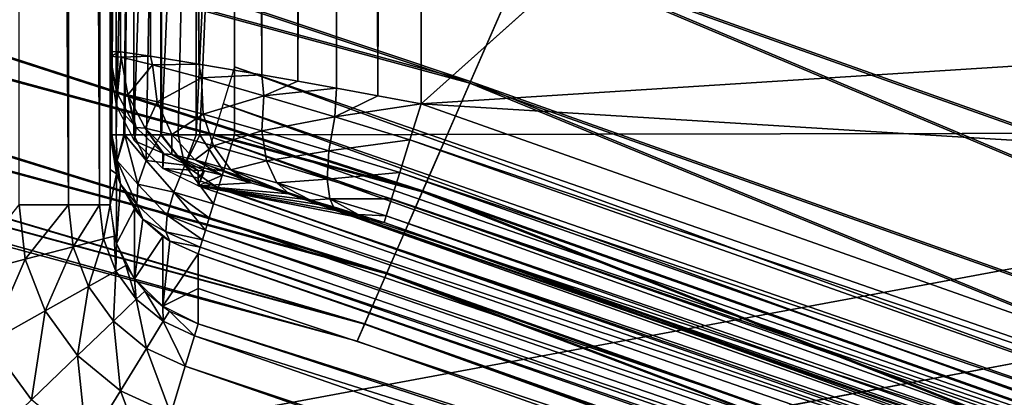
# Model space of a CAD drawing. Header units: millimetres. Extents: x -43.6 to 43.6, y -43.6 to 43.6.
# Tile 283 of 350: x 7.427 to 8.219, y 24.684 to 24.988. Entities that reach past the tile are written whole.
import ezdxf

# ---------------------------------------------------------------- set-up
doc = ezdxf.new("R2010")
doc.units = ezdxf.units.MM
doc.header["$LTSCALE"] = 65.185185
for name, color, linetype in [('102', 7, 'CONTINUOUS'), ('104', 7, 'CONTINUOUS'), ('201', 7, 'CONTINUOUS'), ('255', 7, 'CONTINUOUS'), ('256', 7, 'CONTINUOUS'), ('263', 7, 'CONTINUOUS'), ('264', 7, 'CONTINUOUS'), ('268', 7, 'CONTINUOUS'), ('269', 7, 'CONTINUOUS'), ('270', 7, 'CONTINUOUS'), ('273', 7, 'CONTINUOUS'), ('274', 7, 'CONTINUOUS'), ('275', 7, 'CONTINUOUS'), ('278', 7, 'CONTINUOUS'), ('280', 7, 'CONTINUOUS'), ('51', 7, 'CONTINUOUS'), ('53', 7, 'CONTINUOUS'), ('56', 7, 'CONTINUOUS'), ('75', 7, 'CONTINUOUS'), ('8', 7, 'CONTINUOUS'), ('9', 7, 'CONTINUOUS')]:
    doc.layers.add(name, color=color, linetype=linetype)

msp = doc.modelspace()

# ---------------------------------------------------------------- linework, layer by layer
at = {"layer": '102', "linetype": 'CONTINUOUS'}
for points in [[(7.6, 24.94986, -13.67853), (9.49969, 24.29011, -13.67853), (7.6, 25.54335, -13.67853), (7.6, 24.94986, -13.67853)], [(7.6, 25.54335, -13.67853), (9.49969, 24.29011, -13.67853), (9.50194, 24.8985, -13.67853), (7.6, 25.54335, -13.67853)]]:
    msp.add_3dface(points, dxfattribs=at)
at = {"layer": '104', "linetype": 'CONTINUOUS'}
for points in [[(7.6, 25.54335, -11.87853), (9.50194, 24.8985, -11.87853), (7.6, 24.8951, -11.87853), (7.6, 25.54335, -11.87853)], [(7.6, 24.8951, -11.87853), (9.50194, 24.8985, -11.87853), (9.49722, 24.23487, -11.87853), (7.6, 24.8951, -11.87853)]]:
    msp.add_3dface(points, dxfattribs=at)
at = {"layer": '201', "linetype": 'CONTINUOUS'}
for points in [[(7.5, 24.96217, -14.22853), (7.5, 34.25, -14.22853), (7.50852, 34.25, -14.29323), (7.5, 24.96217, -14.22853)], [(7.50829, 24.96171, -14.29239), (7.5, 24.96217, -14.22853), (7.50852, 34.25, -14.29323), (7.50829, 24.96171, -14.29239)], [(7.53249, 24.95825, -14.35177), (7.50829, 24.96171, -14.29239), (7.50852, 34.25, -14.29323), (7.53249, 24.95825, -14.35177)], [(7.53353, 34.25, -14.35358), (7.53249, 24.95825, -14.35177), (7.50852, 34.25, -14.29323), (7.53353, 34.25, -14.35358)], [(7.57119, 24.952, -14.40324), (7.53249, 24.95825, -14.35177), (7.53353, 34.25, -14.35358), (7.57119, 24.952, -14.40324)], [(7.57332, 34.25, -14.4054), (7.57119, 24.952, -14.40324), (7.53353, 34.25, -14.35358), (7.57332, 34.25, -14.4054)], [(7.62204, 24.94329, -14.4433), (7.57119, 24.952, -14.40324), (7.57332, 34.25, -14.4054), (7.62204, 24.94329, -14.4433)], [(7.62517, 34.25, -14.44513), (7.62204, 24.94329, -14.4433), (7.57332, 34.25, -14.4054), (7.62517, 34.25, -14.44513)], [(7.65097, 24.93819, -14.45807), (7.62204, 24.94329, -14.4433), (7.62517, 34.25, -14.44513), (7.65097, 24.93819, -14.45807)], [(7.68555, 34.25, -14.47008), (7.65097, 24.93819, -14.45807), (7.62517, 34.25, -14.44513), (7.68555, 34.25, -14.47008)], [(7.68187, 24.93264, -14.46906), (7.65097, 24.93819, -14.45807), (7.68555, 34.25, -14.47008), (7.68187, 24.93264, -14.46906)], [(7.71514, 24.92658, -14.47608), (7.68187, 24.93264, -14.46906), (7.68555, 34.25, -14.47008), (7.71514, 24.92658, -14.47608)], [(7.75, 34.25, -14.47853), (7.71514, 24.92658, -14.47608), (7.68555, 34.25, -14.47008), (7.75, 34.25, -14.47853)], [(7.75, 34.25, -14.47853), (7.75, 24.92012, -14.47853), (7.71514, 24.92658, -14.47608), (7.75, 34.25, -14.47853)]]:
    msp.add_3dface(points, dxfattribs=at)
at = {"layer": '255', "linetype": 'CONTINUOUS'}
for points in [[(7.57075, 24.74313, -9.72198), (8.52547, 24.43062, -9.72198), (7.56788, 24.73373, -9.65882), (7.57075, 24.74313, -9.72198)], [(7.56788, 24.73373, -9.65882), (9.39829, 24.09776, -9.65882), (7.56036, 24.70916, -9.59993), (7.56788, 24.73373, -9.65882)], [(7.56788, 24.73373, -9.65882), (8.52547, 24.43062, -9.72198), (9.39829, 24.09776, -9.65882), (7.56788, 24.73373, -9.65882)], [(7.56036, 24.70916, -9.59993), (9.38895, 24.07383, -9.59993), (7.5487, 24.67105, -9.54954), (7.56036, 24.70916, -9.59993)], [(7.56036, 24.70916, -9.59993), (9.39829, 24.09776, -9.65882), (9.38895, 24.07383, -9.59993), (7.56036, 24.70916, -9.59993)]]:
    msp.add_3dface(points, dxfattribs=at)
at = {"layer": '256', "linetype": 'CONTINUOUS'}
for points in [[(7.42678, 24.83897, -9.55175), (7.42687, 30.19361, -9.55184), (7.46651, 24.83897, -9.60353), (7.42678, 24.83897, -9.55175)], [(7.42687, 30.19361, -9.55184), (7.4666, 30.19361, -9.6037), (7.46651, 24.83897, -9.60353), (7.42687, 30.19361, -9.55184)], [(7.46651, 24.83897, -9.60353), (7.4666, 30.19361, -9.6037), (7.49148, 24.83897, -9.66382), (7.46651, 24.83897, -9.60353)], [(7.4666, 30.19361, -9.6037), (7.49155, 30.19361, -9.66407), (7.49148, 24.83897, -9.66382), (7.4666, 30.19361, -9.6037)], [(7.5, 30.19361, -9.72853), (7.5, 24.83897, -9.72853), (7.49148, 24.83897, -9.66382), (7.5, 30.19361, -9.72853)], [(7.49155, 30.19361, -9.66407), (7.5, 30.19361, -9.72853), (7.49148, 24.83897, -9.66382), (7.49155, 30.19361, -9.66407)]]:
    msp.add_3dface(points, dxfattribs=at)
at = {"layer": '263', "linetype": 'CONTINUOUS'}
for points in [[(7.6, 24.8951, -11.87853), (9.49722, 24.23487, -11.87853), (7.59112, 24.86602, -11.87379), (7.6, 24.8951, -11.87853)], [(7.59112, 24.86602, -11.87379), (9.43228, 24.2276, -11.87379), (7.58695, 24.85234, -11.86797), (7.59112, 24.86602, -11.87379)], [(9.49722, 24.23487, -11.87853), (9.43228, 24.2276, -11.87379), (7.59112, 24.86602, -11.87379), (9.49722, 24.23487, -11.87853)], [(9.43228, 24.2276, -11.87379), (7.58308, 24.83967, -11.86002), (7.58695, 24.85234, -11.86797), (9.43228, 24.2276, -11.87379)], [(7.58308, 24.83967, -11.86002), (9.42228, 24.20193, -11.86002), (7.57962, 24.82833, -11.85012), (7.58308, 24.83967, -11.86002)], [(9.42228, 24.20193, -11.86002), (7.58308, 24.83967, -11.86002), (9.43228, 24.2276, -11.87379), (9.42228, 24.20193, -11.86002)], [(9.42228, 24.20193, -11.86002), (7.57664, 24.81858, -11.83852), (7.57962, 24.82833, -11.85012), (9.42228, 24.20193, -11.86002)], [(7.57664, 24.81858, -11.83852), (9.41428, 24.18137, -11.83852), (7.57422, 24.81066, -11.82548), (7.57664, 24.81858, -11.83852)], [(9.41428, 24.18137, -11.83852), (7.57664, 24.81858, -11.83852), (9.42228, 24.20193, -11.86002), (9.41428, 24.18137, -11.83852)], [(9.40903, 24.1679, -11.81133), (7.57081, 24.79949, -11.78114), (7.57242, 24.80475, -11.81133), (9.40903, 24.1679, -11.81133)], [(9.41428, 24.18137, -11.83852), (7.57242, 24.80475, -11.81133), (7.57422, 24.81066, -11.82548), (9.41428, 24.18137, -11.83852)], [(9.40903, 24.1679, -11.81133), (7.57242, 24.80475, -11.81133), (9.41428, 24.18137, -11.83852), (9.40903, 24.1679, -11.81133)], [(9.46072, 24.14181, -11.78114), (7.57081, 24.79949, -11.78114), (9.40903, 24.1679, -11.81133), (9.46072, 24.14181, -11.78114)]]:
    msp.add_3dface(points, dxfattribs=at)
at = {"layer": '264', "linetype": 'CONTINUOUS'}
for points in [[(7.5, 24.8951, -11.77853), (7.5, 25.54335, -11.77853), (7.50489, 25.54335, -11.80943), (7.5, 24.8951, -11.77853)], [(7.5, 24.8951, -11.77853), (7.50489, 25.54335, -11.80943), (7.50123, 24.8951, -11.79417), (7.5, 24.8951, -11.77853)], [(7.50123, 24.8951, -11.79417), (7.50489, 25.54335, -11.80943), (7.5049, 24.8951, -11.80944), (7.50123, 24.8951, -11.79417)], [(7.50489, 25.54335, -11.80943), (7.5191, 25.54335, -11.8373), (7.5049, 24.8951, -11.80944), (7.50489, 25.54335, -11.80943)], [(7.5049, 24.8951, -11.80944), (7.5191, 25.54335, -11.8373), (7.51091, 24.8951, -11.82394), (7.5049, 24.8951, -11.80944)], [(7.51091, 24.8951, -11.82394), (7.5191, 25.54335, -11.8373), (7.51175, 24.8951, -11.82555), (7.51091, 24.8951, -11.82394)], [(7.51175, 24.8951, -11.82555), (7.5191, 25.54335, -11.8373), (7.51911, 24.8951, -11.83732), (7.51175, 24.8951, -11.82555)], [(7.5191, 25.54335, -11.8373), (7.54122, 25.54335, -11.85943), (7.51911, 24.8951, -11.83732), (7.5191, 25.54335, -11.8373)], [(7.51911, 24.8951, -11.83732), (7.54122, 25.54335, -11.85943), (7.52931, 24.8951, -11.84925), (7.51911, 24.8951, -11.83732)], [(7.52931, 24.8951, -11.84925), (7.54122, 25.54335, -11.85943), (7.54085, 24.8951, -11.85916), (7.52931, 24.8951, -11.84925)], [(7.54085, 24.8951, -11.85916), (7.54122, 25.54335, -11.85943), (7.54124, 24.8951, -11.85944), (7.54085, 24.8951, -11.85916)], [(7.54122, 25.54335, -11.85943), (7.5691, 25.54335, -11.87363), (7.54124, 24.8951, -11.85944), (7.54122, 25.54335, -11.85943)], [(7.54124, 24.8951, -11.85944), (7.5691, 25.54335, -11.87363), (7.55463, 24.8951, -11.86764), (7.54124, 24.8951, -11.85944)], [(7.55463, 24.8951, -11.86764), (7.5691, 25.54335, -11.87363), (7.56913, 24.8951, -11.87364), (7.55463, 24.8951, -11.86764)], [(7.5691, 25.54335, -11.87363), (7.6, 25.54335, -11.87853), (7.56913, 24.8951, -11.87364), (7.5691, 25.54335, -11.87363)], [(7.56913, 24.8951, -11.87364), (7.6, 25.54335, -11.87853), (7.5721, 24.8951, -11.87456), (7.56913, 24.8951, -11.87364)], [(7.6, 25.54335, -11.87853), (7.6, 24.8951, -11.87853), (7.5721, 24.8951, -11.87456), (7.6, 25.54335, -11.87853)]]:
    msp.add_3dface(points, dxfattribs=at)
at = {"layer": '268', "linetype": 'CONTINUOUS'}
for points in [[(7.75, 24.92012, -14.47853), (9.64186, 24.25097, -14.47853), (7.741, 24.89118, -14.47382), (7.75, 24.92012, -14.47853)], [(9.57617, 24.24439, -14.47382), (7.73281, 24.86486, -14.46007), (7.741, 24.89118, -14.47382), (9.57617, 24.24439, -14.47382)], [(9.64186, 24.25097, -14.47853), (9.57617, 24.24439, -14.47382), (7.741, 24.89118, -14.47382), (9.64186, 24.25097, -14.47853)], [(9.56605, 24.21876, -14.46007), (7.72626, 24.84378, -14.43859), (7.73281, 24.86486, -14.46007), (9.56605, 24.21876, -14.46007)], [(9.56605, 24.21876, -14.46007), (7.73281, 24.86486, -14.46007), (9.57617, 24.24439, -14.47382), (9.56605, 24.21876, -14.46007)], [(9.55794, 24.19823, -14.43859), (7.72196, 24.82995, -14.41141), (7.72626, 24.84378, -14.43859), (9.55794, 24.19823, -14.43859)], [(9.55794, 24.19823, -14.43859), (7.72626, 24.84378, -14.43859), (9.56605, 24.21876, -14.46007), (9.55794, 24.19823, -14.43859)], [(9.55262, 24.18475, -14.41141), (7.72031, 24.82467, -14.38114), (7.72196, 24.82995, -14.41141), (9.55262, 24.18475, -14.41141)], [(9.55262, 24.18475, -14.41141), (7.72196, 24.82995, -14.41141), (9.55794, 24.19823, -14.43859), (9.55262, 24.18475, -14.41141)], [(9.60527, 24.15794, -14.38114), (7.72031, 24.82467, -14.38114), (9.55262, 24.18475, -14.41141), (9.60527, 24.15794, -14.38114)]]:
    msp.add_3dface(points, dxfattribs=at)
at = {"layer": '269', "linetype": 'CONTINUOUS'}
for points in [[(7.5, 24.96217, -14.22853), (7.50829, 24.96171, -14.29239), (7.50008, 24.9583, -14.22863), (7.5, 24.96217, -14.22853)], [(7.50829, 24.96171, -14.29239), (7.50876, 24.95746, -14.29379), (7.50008, 24.9583, -14.22863), (7.50829, 24.96171, -14.29239)], [(7.50008, 24.9583, -14.22863), (7.50876, 24.95746, -14.29379), (7.50504, 24.93084, -14.22938), (7.50008, 24.9583, -14.22863)], [(7.50876, 24.95746, -14.29379), (7.50599, 24.92809, -14.22946), (7.50504, 24.93084, -14.22938), (7.50876, 24.95746, -14.29379)], [(7.51414, 24.9273, -14.29066), (7.50599, 24.92809, -14.22946), (7.50876, 24.95746, -14.29379), (7.51414, 24.9273, -14.29066)], [(7.50829, 24.96171, -14.29239), (7.53249, 24.95825, -14.35177), (7.50876, 24.95746, -14.29379), (7.50829, 24.96171, -14.29239)], [(7.53249, 24.95825, -14.35177), (7.53399, 24.95146, -14.35396), (7.50876, 24.95746, -14.29379), (7.53249, 24.95825, -14.35177)], [(7.53399, 24.95146, -14.35396), (7.51414, 24.9273, -14.29066), (7.50876, 24.95746, -14.29379), (7.53399, 24.95146, -14.35396)], [(7.53249, 24.95825, -14.35177), (7.57119, 24.952, -14.40324), (7.53399, 24.95146, -14.35396), (7.53249, 24.95825, -14.35177)], [(7.53784, 24.92166, -14.3472), (7.51414, 24.9273, -14.29066), (7.53399, 24.95146, -14.35396), (7.53784, 24.92166, -14.3472)], [(7.57119, 24.952, -14.40324), (7.57339, 24.94088, -14.40466), (7.53399, 24.95146, -14.35396), (7.57119, 24.952, -14.40324)], [(7.57339, 24.94088, -14.40466), (7.53784, 24.92166, -14.3472), (7.53399, 24.95146, -14.35396), (7.57339, 24.94088, -14.40466)], [(7.57119, 24.952, -14.40324), (7.62204, 24.94329, -14.4433), (7.57339, 24.94088, -14.40466), (7.57119, 24.952, -14.40324)], [(7.57487, 24.9117, -14.39489), (7.53784, 24.92166, -14.3472), (7.57339, 24.94088, -14.40466), (7.57487, 24.9117, -14.39489)], [(7.62204, 24.94329, -14.4433), (7.62353, 24.92659, -14.44263), (7.57339, 24.94088, -14.40466), (7.62204, 24.94329, -14.4433)], [(7.62353, 24.92659, -14.44263), (7.57487, 24.9117, -14.39489), (7.57339, 24.94088, -14.40466), (7.62353, 24.92659, -14.44263)], [(7.62204, 24.94329, -14.4433), (7.65097, 24.93819, -14.45807), (7.62353, 24.92659, -14.44263), (7.62204, 24.94329, -14.4433)], [(7.65097, 24.93819, -14.45807), (7.68187, 24.93264, -14.46906), (7.62353, 24.92659, -14.44263), (7.65097, 24.93819, -14.45807)], [(7.68187, 24.93264, -14.46906), (7.68063, 24.90967, -14.46598), (7.62353, 24.92659, -14.44263), (7.68187, 24.93264, -14.46906)], [(7.68187, 24.93264, -14.46906), (7.71514, 24.92658, -14.47608), (7.68063, 24.90967, -14.46598), (7.68187, 24.93264, -14.46906)], [(7.50599, 24.92809, -14.22946), (7.51414, 24.9273, -14.29066), (7.51965, 24.90266, -14.23015), (7.50599, 24.92809, -14.22946)], [(7.52817, 24.90039, -14.28536), (7.52083, 24.90111, -14.2302), (7.51414, 24.9273, -14.29066), (7.52817, 24.90039, -14.28536)], [(7.53784, 24.92166, -14.3472), (7.52817, 24.90039, -14.28536), (7.51414, 24.9273, -14.29066), (7.53784, 24.92166, -14.3472)], [(7.51414, 24.9273, -14.29066), (7.52083, 24.90111, -14.2302), (7.51965, 24.90266, -14.23015), (7.51414, 24.9273, -14.29066)], [(7.62206, 24.89825, -14.43066), (7.57487, 24.9117, -14.39489), (7.62353, 24.92659, -14.44263), (7.62206, 24.89825, -14.43066)], [(7.68063, 24.90967, -14.46598), (7.62206, 24.89825, -14.43066), (7.62353, 24.92659, -14.44263), (7.68063, 24.90967, -14.46598)], [(7.71514, 24.92658, -14.47608), (7.75, 24.92012, -14.47853), (7.68063, 24.90967, -14.46598), (7.71514, 24.92658, -14.47608)], [(7.54953, 24.89531, -14.33637), (7.52817, 24.90039, -14.28536), (7.53784, 24.92166, -14.3472), (7.54953, 24.89531, -14.33637)], [(7.57487, 24.9117, -14.39489), (7.54953, 24.89531, -14.33637), (7.53784, 24.92166, -14.3472), (7.57487, 24.9117, -14.39489)], [(7.75, 24.92012, -14.47853), (7.741, 24.89118, -14.47382), (7.68063, 24.90967, -14.46598), (7.75, 24.92012, -14.47853)], [(7.58297, 24.8863, -14.37947), (7.54953, 24.89531, -14.33637), (7.57487, 24.9117, -14.39489), (7.58297, 24.8863, -14.37947)], [(7.62206, 24.89825, -14.43066), (7.58297, 24.8863, -14.37947), (7.57487, 24.9117, -14.39489), (7.62206, 24.89825, -14.43066)], [(7.67587, 24.8823, -14.45267), (7.62206, 24.89825, -14.43066), (7.68063, 24.90967, -14.46598), (7.67587, 24.8823, -14.45267)], [(7.741, 24.89118, -14.47382), (7.67587, 24.8823, -14.45267), (7.68063, 24.90967, -14.46598), (7.741, 24.89118, -14.47382)], [(7.52083, 24.90111, -14.2302), (7.52817, 24.90039, -14.28536), (7.54236, 24.88049, -14.23076), (7.52083, 24.90111, -14.2302)], [(7.54951, 24.8793, -14.2784), (7.54318, 24.87992, -14.23078), (7.52817, 24.90039, -14.28536), (7.54951, 24.8793, -14.2784)], [(7.54953, 24.89531, -14.33637), (7.54951, 24.8793, -14.2784), (7.52817, 24.90039, -14.28536), (7.54953, 24.89531, -14.33637)], [(7.52817, 24.90039, -14.28536), (7.54318, 24.87992, -14.23078), (7.54236, 24.88049, -14.23076), (7.52817, 24.90039, -14.28536)], [(7.56796, 24.8749, -14.3225), (7.54951, 24.8793, -14.2784), (7.54953, 24.89531, -14.33637), (7.56796, 24.8749, -14.3225)], [(7.58297, 24.8863, -14.37947), (7.56796, 24.8749, -14.3225), (7.54953, 24.89531, -14.33637), (7.58297, 24.8863, -14.37947)], [(7.62569, 24.87412, -14.41187), (7.58297, 24.8863, -14.37947), (7.62206, 24.89825, -14.43066), (7.62569, 24.87412, -14.41187)], [(7.67587, 24.8823, -14.45267), (7.62569, 24.87412, -14.41187), (7.62206, 24.89825, -14.43066), (7.67587, 24.8823, -14.45267)], [(7.741, 24.89118, -14.47382), (7.73281, 24.86486, -14.46007), (7.67587, 24.8823, -14.45267), (7.741, 24.89118, -14.47382)], [(7.59693, 24.86708, -14.35987), (7.56796, 24.8749, -14.3225), (7.58297, 24.8863, -14.37947), (7.59693, 24.86708, -14.35987)], [(7.62569, 24.87412, -14.41187), (7.59693, 24.86708, -14.35987), (7.58297, 24.8863, -14.37947), (7.62569, 24.87412, -14.41187)], [(7.54951, 24.8793, -14.2784), (7.57088, 24.86654, -14.23114), (7.54318, 24.87992, -14.23078), (7.54951, 24.8793, -14.2784)], [(7.5903, 24.86265, -14.30509), (7.57584, 24.86608, -14.26946), (7.54951, 24.8793, -14.2784), (7.5903, 24.86265, -14.30509)], [(7.56796, 24.8749, -14.3225), (7.5903, 24.86265, -14.30509), (7.54951, 24.8793, -14.2784), (7.56796, 24.8749, -14.3225)], [(7.57584, 24.86608, -14.26946), (7.57088, 24.86654, -14.23114), (7.54951, 24.8793, -14.2784), (7.57584, 24.86608, -14.26946)], [(7.67452, 24.85963, -14.43186), (7.62569, 24.87412, -14.41187), (7.67587, 24.8823, -14.45267), (7.67452, 24.85963, -14.43186)], [(7.73281, 24.86486, -14.46007), (7.67452, 24.85963, -14.43186), (7.67587, 24.8823, -14.45267), (7.73281, 24.86486, -14.46007)], [(7.61344, 24.85642, -14.33597), (7.5903, 24.86265, -14.30509), (7.56796, 24.8749, -14.3225), (7.61344, 24.85642, -14.33597)], [(7.59693, 24.86708, -14.35987), (7.61344, 24.85642, -14.33597), (7.56796, 24.8749, -14.3225), (7.59693, 24.86708, -14.35987)], [(7.63408, 24.85647, -14.38807), (7.59693, 24.86708, -14.35987), (7.62569, 24.87412, -14.41187), (7.63408, 24.85647, -14.38807)], [(7.64383, 24.84775, -14.36001), (7.61344, 24.85642, -14.33597), (7.59693, 24.86708, -14.35987), (7.64383, 24.84775, -14.36001)], [(7.63408, 24.85647, -14.38807), (7.64383, 24.84775, -14.36001), (7.59693, 24.86708, -14.35987), (7.63408, 24.85647, -14.38807)], [(7.67452, 24.85963, -14.43186), (7.63408, 24.85647, -14.38807), (7.62569, 24.87412, -14.41187), (7.67452, 24.85963, -14.43186)], [(7.67669, 24.84382, -14.40552), (7.63408, 24.85647, -14.38807), (7.67452, 24.85963, -14.43186), (7.67669, 24.84382, -14.40552)], [(7.73281, 24.86486, -14.46007), (7.72626, 24.84378, -14.43859), (7.67452, 24.85963, -14.43186), (7.73281, 24.86486, -14.46007)], [(7.72626, 24.84378, -14.43859), (7.67669, 24.84382, -14.40552), (7.67452, 24.85963, -14.43186), (7.72626, 24.84378, -14.43859)], [(7.66112, 24.84266, -14.36887), (7.64383, 24.84775, -14.36001), (7.63408, 24.85647, -14.38807), (7.66112, 24.84266, -14.36887)], [(7.67669, 24.84382, -14.40552), (7.66112, 24.84266, -14.36887), (7.63408, 24.85647, -14.38807), (7.67669, 24.84382, -14.40552)], [(7.67959, 24.83714, -14.37547), (7.66112, 24.84266, -14.36887), (7.67669, 24.84382, -14.40552), (7.67959, 24.83714, -14.37547)], [(7.69948, 24.8311, -14.37968), (7.67959, 24.83714, -14.37547), (7.67669, 24.84382, -14.40552), (7.69948, 24.8311, -14.37968)], [(7.72196, 24.82995, -14.41141), (7.69948, 24.8311, -14.37968), (7.67669, 24.84382, -14.40552), (7.72196, 24.82995, -14.41141)], [(7.72626, 24.84378, -14.43859), (7.72196, 24.82995, -14.41141), (7.67669, 24.84382, -14.40552), (7.72626, 24.84378, -14.43859)], [(7.72031, 24.82467, -14.38114), (7.69948, 24.8311, -14.37968), (7.72196, 24.82995, -14.41141), (7.72031, 24.82467, -14.38114)]]:
    msp.add_3dface(points, dxfattribs=at)
at = {"layer": '270', "linetype": 'CONTINUOUS'}
for points in [[(7.5, 24.95598, -14.00234), (7.5, 24.96217, -14.22853), (7.50008, 24.9583, -14.22863), (7.5, 24.95598, -14.00234)], [(7.5, 24.94986, -13.77853), (7.5, 24.95598, -14.00234), (7.50008, 24.9583, -14.22863), (7.5, 24.94986, -13.77853)], [(7.5, 24.94986, -13.77853), (7.50008, 24.9583, -14.22863), (7.50504, 24.93084, -14.22938), (7.5, 24.94986, -13.77853)], [(7.5, 24.94986, -13.77853), (7.50504, 24.93084, -14.22938), (7.50504, 24.91852, -13.77938), (7.5, 24.94986, -13.77853)], [(7.50504, 24.93084, -14.22938), (7.50599, 24.92809, -14.22946), (7.50504, 24.91852, -13.77938), (7.50504, 24.93084, -14.22938)], [(7.50599, 24.92809, -14.22946), (7.51965, 24.90266, -14.23015), (7.50504, 24.91852, -13.77938), (7.50599, 24.92809, -14.22946)], [(7.50504, 24.91852, -13.77938), (7.51965, 24.90266, -14.23015), (7.51965, 24.89035, -13.78015), (7.50504, 24.91852, -13.77938)], [(7.51965, 24.90266, -14.23015), (7.52083, 24.90111, -14.2302), (7.51965, 24.89035, -13.78015), (7.51965, 24.90266, -14.23015)], [(7.52083, 24.90111, -14.2302), (7.54236, 24.88049, -14.23076), (7.51965, 24.89035, -13.78015), (7.52083, 24.90111, -14.2302)], [(7.51965, 24.89035, -13.78015), (7.54236, 24.88049, -14.23076), (7.54235, 24.86817, -13.78076), (7.51965, 24.89035, -13.78015)], [(7.54236, 24.88049, -14.23076), (7.54318, 24.87992, -14.23078), (7.54235, 24.86817, -13.78076), (7.54236, 24.88049, -14.23076)], [(7.54318, 24.87992, -14.23078), (7.57088, 24.86654, -14.23114), (7.54235, 24.86817, -13.78076), (7.54318, 24.87992, -14.23078)], [(7.57088, 24.86654, -14.23114), (7.57088, 24.86035, -14.00495), (7.54235, 24.86817, -13.78076), (7.57088, 24.86654, -14.23114)], [(7.57088, 24.86035, -14.00495), (7.57087, 24.85423, -13.78114), (7.54235, 24.86817, -13.78076), (7.57088, 24.86035, -14.00495)]]:
    msp.add_3dface(points, dxfattribs=at)
at = {"layer": '273', "linetype": 'CONTINUOUS'}
for points in [[(7.6, 24.94986, -13.67853), (7.59088, 24.91991, -13.68355), (9.43694, 24.28101, -13.68355), (7.6, 24.94986, -13.67853)], [(9.49969, 24.29011, -13.67853), (7.6, 24.94986, -13.67853), (9.43694, 24.28101, -13.68355), (9.49969, 24.29011, -13.67853)], [(7.58264, 24.89287, -13.69821), (9.4267, 24.25466, -13.69821), (7.59088, 24.91991, -13.68355), (7.58264, 24.89287, -13.69821)], [(7.59088, 24.91991, -13.68355), (9.4267, 24.25466, -13.69821), (9.43694, 24.28101, -13.68355), (7.59088, 24.91991, -13.68355)], [(7.57617, 24.87161, -13.721), (9.41865, 24.23395, -13.721), (7.58264, 24.89287, -13.69821), (7.57617, 24.87161, -13.721)], [(7.58264, 24.89287, -13.69821), (9.41865, 24.23395, -13.721), (9.4267, 24.25466, -13.69821), (7.58264, 24.89287, -13.69821)], [(7.5721, 24.85828, -13.74962), (9.4136, 24.22096, -13.74962), (7.57617, 24.87161, -13.721), (7.5721, 24.85828, -13.74962)], [(7.57617, 24.87161, -13.721), (9.4136, 24.22096, -13.74962), (9.41865, 24.23395, -13.721), (7.57617, 24.87161, -13.721)], [(7.57087, 24.85423, -13.78114), (9.46326, 24.19706, -13.78114), (7.5721, 24.85828, -13.74962), (7.57087, 24.85423, -13.78114)], [(7.5721, 24.85828, -13.74962), (9.46326, 24.19706, -13.78114), (9.4136, 24.22096, -13.74962), (7.5721, 24.85828, -13.74962)]]:
    msp.add_3dface(points, dxfattribs=at)
at = {"layer": '274', "linetype": 'CONTINUOUS'}
for points in [[(7.58333, 25.60957, -11.89759), (9.48899, 24.98998, -11.91972), (9.4926, 24.96491, -11.89759), (7.58333, 25.60957, -11.89759)], [(7.58333, 25.60957, -11.89759), (9.4926, 24.96491, -11.89759), (7.59099, 25.57907, -11.88368), (7.58333, 25.60957, -11.89759)], [(7.59099, 25.57907, -11.88368), (9.4926, 24.96491, -11.89759), (7.59124, 25.57809, -11.88339), (7.59099, 25.57907, -11.88368)], [(7.6, 25.54335, -11.87853), (7.59124, 25.57809, -11.88339), (9.49716, 24.9333, -11.88339), (7.6, 25.54335, -11.87853)], [(7.59124, 25.57809, -11.88339), (9.4926, 24.96491, -11.89759), (9.49716, 24.9333, -11.88339), (7.59124, 25.57809, -11.88339)], [(9.50194, 24.8985, -11.87853), (7.6, 25.54335, -11.87853), (9.49716, 24.9333, -11.88339), (9.50194, 24.8985, -11.87853)]]:
    msp.add_3dface(points, dxfattribs=at)
at = {"layer": '275', "linetype": 'CONTINUOUS'}
for points in [[(7.5, 24.86726, -10.76173), (7.5, 24.8951, -11.77853), (7.50503, 24.86379, -11.77937), (7.5, 24.86726, -10.76173)], [(7.5, 24.83897, -9.72853), (7.5, 24.86726, -10.76173), (7.50503, 24.86379, -11.77937), (7.5, 24.83897, -9.72853)], [(7.5, 24.83897, -9.72853), (7.50503, 24.86379, -11.77937), (7.50503, 24.80767, -9.72938), (7.5, 24.83897, -9.72853)], [(7.50503, 24.86379, -11.77937), (7.50825, 24.85535, -11.77962), (7.50503, 24.80767, -9.72938), (7.50503, 24.86379, -11.77937)], [(7.50825, 24.85535, -11.77962), (7.51963, 24.83562, -11.78016), (7.50503, 24.80767, -9.72938), (7.50825, 24.85535, -11.77962)], [(7.50503, 24.80767, -9.72938), (7.51963, 24.83562, -11.78016), (7.51961, 24.77952, -9.73015), (7.50503, 24.80767, -9.72938)], [(7.51963, 24.83562, -11.78016), (7.52638, 24.82745, -11.78038), (7.51961, 24.77952, -9.73015), (7.51963, 24.83562, -11.78016)], [(7.52638, 24.82745, -11.78038), (7.54231, 24.81345, -11.78077), (7.51961, 24.77952, -9.73015), (7.52638, 24.82745, -11.78038)], [(7.51961, 24.77952, -9.73015), (7.54231, 24.81345, -11.78077), (7.54228, 24.75734, -9.73076), (7.51961, 24.77952, -9.73015)], [(7.54231, 24.81345, -11.78077), (7.54802, 24.80971, -11.78087), (7.54228, 24.75734, -9.73076), (7.54231, 24.81345, -11.78077)], [(7.54802, 24.80971, -11.78087), (7.57081, 24.79949, -11.78114), (7.54228, 24.75734, -9.73076), (7.54802, 24.80971, -11.78087)], [(7.57081, 24.79949, -11.78114), (7.57078, 24.77166, -10.76434), (7.54228, 24.75734, -9.73076), (7.57081, 24.79949, -11.78114)], [(7.57078, 24.77166, -10.76434), (7.57075, 24.74338, -9.73114), (7.54228, 24.75734, -9.73076), (7.57078, 24.77166, -10.76434)]]:
    msp.add_3dface(points, dxfattribs=at)
at = {"layer": '278', "linetype": 'CONTINUOUS'}
for points in [[(7.5, 24.8951, -11.77853), (7.50123, 24.8951, -11.79417), (7.50562, 24.87415, -11.80409), (7.5, 24.8951, -11.77853)], [(7.5, 24.8951, -11.77853), (7.50825, 24.85535, -11.77962), (7.50503, 24.86379, -11.77937), (7.5, 24.8951, -11.77853)], [(7.50825, 24.85535, -11.77962), (7.5, 24.8951, -11.77853), (7.50562, 24.87415, -11.80409), (7.50825, 24.85535, -11.77962)], [(7.50123, 24.8951, -11.79417), (7.5049, 24.8951, -11.80944), (7.50562, 24.87415, -11.80409), (7.50123, 24.8951, -11.79417)], [(7.5049, 24.8951, -11.80944), (7.51091, 24.8951, -11.82394), (7.50562, 24.87415, -11.80409), (7.5049, 24.8951, -11.80944)], [(7.51091, 24.8951, -11.82394), (7.51175, 24.8951, -11.82555), (7.50562, 24.87415, -11.80409), (7.51091, 24.8951, -11.82394)], [(7.50562, 24.87415, -11.80409), (7.51175, 24.8951, -11.82555), (7.52235, 24.85535, -11.82741), (7.50562, 24.87415, -11.80409)], [(7.51175, 24.8951, -11.82555), (7.51911, 24.8951, -11.83732), (7.52895, 24.87445, -11.8458), (7.51175, 24.8951, -11.82555)], [(7.52235, 24.85535, -11.82741), (7.51175, 24.8951, -11.82555), (7.52895, 24.87445, -11.8458), (7.52235, 24.85535, -11.82741)], [(7.51911, 24.8951, -11.83732), (7.52931, 24.8951, -11.84925), (7.52895, 24.87445, -11.8458), (7.51911, 24.8951, -11.83732)], [(7.52931, 24.8951, -11.84925), (7.54085, 24.8951, -11.85916), (7.52895, 24.87445, -11.8458), (7.52931, 24.8951, -11.84925)], [(7.54085, 24.8951, -11.85916), (7.56016, 24.87088, -11.86699), (7.52895, 24.87445, -11.8458), (7.54085, 24.8951, -11.85916)], [(7.54085, 24.8951, -11.85916), (7.54124, 24.8951, -11.85944), (7.56016, 24.87088, -11.86699), (7.54085, 24.8951, -11.85916)], [(7.54124, 24.8951, -11.85944), (7.55463, 24.8951, -11.86764), (7.56016, 24.87088, -11.86699), (7.54124, 24.8951, -11.85944)], [(7.55463, 24.8951, -11.86764), (7.56913, 24.8951, -11.87364), (7.56016, 24.87088, -11.86699), (7.55463, 24.8951, -11.86764)], [(7.5721, 24.8951, -11.87456), (7.59112, 24.86602, -11.87379), (7.56016, 24.87088, -11.86699), (7.5721, 24.8951, -11.87456)], [(7.56913, 24.8951, -11.87364), (7.5721, 24.8951, -11.87456), (7.56016, 24.87088, -11.86699), (7.56913, 24.8951, -11.87364)], [(7.6, 24.8951, -11.87853), (7.59112, 24.86602, -11.87379), (7.5721, 24.8951, -11.87456), (7.6, 24.8951, -11.87853)], [(7.50825, 24.85535, -11.77962), (7.50562, 24.87415, -11.80409), (7.52153, 24.83923, -11.80537), (7.50825, 24.85535, -11.77962)], [(7.52153, 24.83923, -11.80537), (7.50562, 24.87415, -11.80409), (7.52235, 24.85535, -11.82741), (7.52153, 24.83923, -11.80537)], [(7.55118, 24.84893, -11.85259), (7.52235, 24.85535, -11.82741), (7.52895, 24.87445, -11.8458), (7.55118, 24.84893, -11.85259)], [(7.56016, 24.87088, -11.86699), (7.55118, 24.84893, -11.85259), (7.52895, 24.87445, -11.8458), (7.56016, 24.87088, -11.86699)], [(7.56016, 24.87088, -11.86699), (7.58308, 24.83967, -11.86002), (7.55118, 24.84893, -11.85259), (7.56016, 24.87088, -11.86699)], [(7.58695, 24.85234, -11.86797), (7.58308, 24.83967, -11.86002), (7.56016, 24.87088, -11.86699), (7.58695, 24.85234, -11.86797)], [(7.59112, 24.86602, -11.87379), (7.58695, 24.85234, -11.86797), (7.56016, 24.87088, -11.86699), (7.59112, 24.86602, -11.87379)], [(7.52638, 24.82745, -11.78038), (7.51963, 24.83562, -11.78016), (7.50825, 24.85535, -11.77962), (7.52638, 24.82745, -11.78038)], [(7.52638, 24.82745, -11.78038), (7.50825, 24.85535, -11.77962), (7.52153, 24.83923, -11.80537), (7.52638, 24.82745, -11.78038)], [(7.54596, 24.83054, -11.83249), (7.52153, 24.83923, -11.80537), (7.52235, 24.85535, -11.82741), (7.54596, 24.83054, -11.83249)], [(7.55118, 24.84893, -11.85259), (7.54596, 24.83054, -11.83249), (7.52235, 24.85535, -11.82741), (7.55118, 24.84893, -11.85259)], [(7.55118, 24.84893, -11.85259), (7.57664, 24.81858, -11.83852), (7.54596, 24.83054, -11.83249), (7.55118, 24.84893, -11.85259)], [(7.57962, 24.82833, -11.85012), (7.57664, 24.81858, -11.83852), (7.55118, 24.84893, -11.85259), (7.57962, 24.82833, -11.85012)], [(7.58308, 24.83967, -11.86002), (7.57962, 24.82833, -11.85012), (7.55118, 24.84893, -11.85259), (7.58308, 24.83967, -11.86002)], [(7.5449, 24.81712, -11.80823), (7.52638, 24.82745, -11.78038), (7.52153, 24.83923, -11.80537), (7.5449, 24.81712, -11.80823)], [(7.54596, 24.83054, -11.83249), (7.5449, 24.81712, -11.80823), (7.52153, 24.83923, -11.80537), (7.54596, 24.83054, -11.83249)], [(7.54802, 24.80971, -11.78087), (7.54231, 24.81345, -11.78077), (7.52638, 24.82745, -11.78038), (7.54802, 24.80971, -11.78087)], [(7.54802, 24.80971, -11.78087), (7.52638, 24.82745, -11.78038), (7.5449, 24.81712, -11.80823), (7.54802, 24.80971, -11.78087)], [(7.54596, 24.83054, -11.83249), (7.57422, 24.81066, -11.82548), (7.5449, 24.81712, -11.80823), (7.54596, 24.83054, -11.83249)], [(7.57664, 24.81858, -11.83852), (7.57422, 24.81066, -11.82548), (7.54596, 24.83054, -11.83249), (7.57664, 24.81858, -11.83852)], [(7.57422, 24.81066, -11.82548), (7.57242, 24.80475, -11.81133), (7.5449, 24.81712, -11.80823), (7.57422, 24.81066, -11.82548)], [(7.57242, 24.80475, -11.81133), (7.54802, 24.80971, -11.78087), (7.5449, 24.81712, -11.80823), (7.57242, 24.80475, -11.81133)], [(7.57242, 24.80475, -11.81133), (7.57081, 24.79949, -11.78114), (7.54802, 24.80971, -11.78087), (7.57242, 24.80475, -11.81133)]]:
    msp.add_3dface(points, dxfattribs=at)
at = {"layer": '280', "linetype": 'CONTINUOUS'}
for points in [[(7.38178, 24.7821, -9.51173), (7.42678, 24.83897, -9.55175), (7.43178, 24.79512, -9.55114), (7.38178, 24.7821, -9.51173)], [(7.42678, 24.83897, -9.55175), (7.46651, 24.83897, -9.60353), (7.43178, 24.79512, -9.55114), (7.42678, 24.83897, -9.55175)], [(7.43178, 24.79512, -9.55114), (7.46651, 24.83897, -9.60353), (7.47026, 24.80513, -9.60253), (7.43178, 24.79512, -9.55114)], [(7.46651, 24.83897, -9.60353), (7.49148, 24.83897, -9.66382), (7.47026, 24.80513, -9.60253), (7.46651, 24.83897, -9.60353)], [(7.47026, 24.80513, -9.60253), (7.49148, 24.83897, -9.66382), (7.49463, 24.81148, -9.66243), (7.47026, 24.80513, -9.60253)], [(7.49148, 24.83897, -9.66382), (7.5, 24.83897, -9.72853), (7.49463, 24.81148, -9.66243), (7.49148, 24.83897, -9.66382)], [(7.49463, 24.81148, -9.66243), (7.5, 24.83897, -9.72853), (7.50321, 24.81376, -9.72681), (7.49463, 24.81148, -9.66243)], [(7.49463, 24.81148, -9.66243), (7.50321, 24.81376, -9.72681), (7.50466, 24.78556, -9.66114), (7.49463, 24.81148, -9.66243)], [(7.50466, 24.78556, -9.66114), (7.50321, 24.81376, -9.72681), (7.505, 24.80767, -9.72639), (7.50466, 24.78556, -9.66114)], [(7.43178, 24.79512, -9.55114), (7.47026, 24.80513, -9.60253), (7.44778, 24.75378, -9.55057), (7.43178, 24.79512, -9.55114)], [(7.44778, 24.75378, -9.55057), (7.47026, 24.80513, -9.60253), (7.48252, 24.77319, -9.6016), (7.44778, 24.75378, -9.55057)], [(7.47026, 24.80513, -9.60253), (7.49463, 24.81148, -9.66243), (7.48252, 24.77319, -9.6016), (7.47026, 24.80513, -9.60253)], [(7.48252, 24.77319, -9.6016), (7.49463, 24.81148, -9.66243), (7.50466, 24.78556, -9.66114), (7.48252, 24.77319, -9.6016)], [(7.51273, 24.79003, -9.72518), (7.50466, 24.78556, -9.66114), (7.505, 24.80767, -9.72639), (7.51273, 24.79003, -9.72518)], [(7.38178, 24.7821, -9.51173), (7.43178, 24.79512, -9.55114), (7.40277, 24.72863, -9.51147), (7.38178, 24.7821, -9.51173)], [(7.40277, 24.72863, -9.51147), (7.43178, 24.79512, -9.55114), (7.44778, 24.75378, -9.55057), (7.40277, 24.72863, -9.51147)], [(7.50466, 24.78556, -9.66114), (7.51273, 24.79003, -9.72518), (7.52097, 24.76298, -9.66002), (7.50466, 24.78556, -9.66114)], [(7.52097, 24.76298, -9.66002), (7.51273, 24.79003, -9.72518), (7.51961, 24.77935, -9.72446), (7.52097, 24.76298, -9.66002)], [(7.48252, 24.77319, -9.6016), (7.50466, 24.78556, -9.66114), (7.50256, 24.74531, -9.6008), (7.48252, 24.77319, -9.6016)], [(7.50256, 24.74531, -9.6008), (7.50466, 24.78556, -9.66114), (7.52097, 24.76298, -9.66002), (7.50256, 24.74531, -9.6008)], [(7.44778, 24.75378, -9.55057), (7.48252, 24.77319, -9.6016), (7.47382, 24.71775, -9.55008), (7.44778, 24.75378, -9.55057)], [(7.47382, 24.71775, -9.55008), (7.48252, 24.77319, -9.6016), (7.50256, 24.74531, -9.6008), (7.47382, 24.71775, -9.55008)], [(7.52782, 24.7696, -9.72379), (7.52097, 24.76298, -9.66002), (7.51961, 24.77935, -9.72446), (7.52782, 24.7696, -9.72379)], [(7.52097, 24.76298, -9.66002), (7.52782, 24.7696, -9.72379), (7.54255, 24.74526, -9.65914), (7.52097, 24.76298, -9.66002)], [(7.54255, 24.74526, -9.65914), (7.52782, 24.7696, -9.72379), (7.54234, 24.75708, -9.72293), (7.54255, 24.74526, -9.65914)], [(7.50256, 24.74531, -9.6008), (7.52097, 24.76298, -9.66002), (7.52912, 24.72342, -9.60017), (7.50256, 24.74531, -9.6008)], [(7.52912, 24.72342, -9.60017), (7.52097, 24.76298, -9.66002), (7.54255, 24.74526, -9.65914), (7.52912, 24.72342, -9.60017)], [(7.5477, 24.75355, -9.72269), (7.54255, 24.74526, -9.65914), (7.54234, 24.75708, -9.72293), (7.5477, 24.75355, -9.72269)], [(7.40277, 24.72863, -9.51147), (7.44778, 24.75378, -9.55057), (7.43669, 24.68212, -9.51123), (7.40277, 24.72863, -9.51147)], [(7.43669, 24.68212, -9.51123), (7.44778, 24.75378, -9.55057), (7.47382, 24.71775, -9.55008), (7.43669, 24.68212, -9.51123)], [(7.56788, 24.73373, -9.65882), (7.54255, 24.74526, -9.65914), (7.5477, 24.75355, -9.72269), (7.56788, 24.73373, -9.65882)], [(7.57075, 24.74313, -9.72198), (7.56788, 24.73373, -9.65882), (7.5477, 24.75355, -9.72269), (7.57075, 24.74313, -9.72198)], [(7.47382, 24.71775, -9.55008), (7.50256, 24.74531, -9.6008), (7.50826, 24.68948, -9.5497), (7.47382, 24.71775, -9.55008)], [(7.50826, 24.68948, -9.5497), (7.50256, 24.74531, -9.6008), (7.52912, 24.72342, -9.60017), (7.50826, 24.68948, -9.5497)], [(7.56036, 24.70916, -9.59993), (7.52912, 24.72342, -9.60017), (7.54255, 24.74526, -9.65914), (7.56036, 24.70916, -9.59993)], [(7.56788, 24.73373, -9.65882), (7.56036, 24.70916, -9.59993), (7.54255, 24.74526, -9.65914), (7.56788, 24.73373, -9.65882)], [(7.39361, 24.64081, -9.48684), (7.40277, 24.72863, -9.51147), (7.43669, 24.68212, -9.51123), (7.39361, 24.64081, -9.48684)], [(7.43669, 24.68212, -9.51123), (7.47382, 24.71775, -9.55008), (7.48135, 24.6457, -9.51105), (7.43669, 24.68212, -9.51123)], [(7.48135, 24.6457, -9.51105), (7.47382, 24.71775, -9.55008), (7.50826, 24.68948, -9.5497), (7.48135, 24.6457, -9.51105)], [(7.5487, 24.67105, -9.54954), (7.50826, 24.68948, -9.5497), (7.52912, 24.72342, -9.60017), (7.5487, 24.67105, -9.54954)], [(7.56036, 24.70916, -9.59993), (7.5487, 24.67105, -9.54954), (7.52912, 24.72342, -9.60017), (7.56036, 24.70916, -9.59993)], [(7.53367, 24.62192, -9.51097), (7.48135, 24.6457, -9.51105), (7.50826, 24.68948, -9.5497), (7.53367, 24.62192, -9.51097)], [(7.5487, 24.67105, -9.54954), (7.53367, 24.62192, -9.51097), (7.50826, 24.68948, -9.5497), (7.5487, 24.67105, -9.54954)]]:
    msp.add_3dface(points, dxfattribs=at)
at = {"layer": '51', "color": 2, "linetype": 'CONTINUOUS'}
for points in [[(-28.55701, 28.55701, -7.47853), (-3.76501, 22.56462, -7.47853), (28.55701, 28.55701, -7.47853), (-28.55701, 28.55701, -7.47853)], [(-3.76501, 22.56462, -7.47853), (-1.88878, 22.79846, -7.47853), (28.55701, 28.55701, -7.47853), (-3.76501, 22.56462, -7.47853)], [(-1.88878, 22.79846, -7.47853), (0, 22.87657, -7.47853), (28.55701, 28.55701, -7.47853), (-1.88878, 22.79846, -7.47853)], [(0, 22.87657, -7.47853), (1.88878, 22.79846, -7.47853), (28.55701, 28.55701, -7.47853), (0, 22.87657, -7.47853)], [(1.88878, 22.79846, -7.47853), (3.76501, 22.56462, -7.47853), (28.55701, 28.55701, -7.47853), (1.88878, 22.79846, -7.47853)], [(3.76501, 22.56462, -7.47853), (5.61551, 22.17664, -7.47853), (28.55701, 28.55701, -7.47853), (3.76501, 22.56462, -7.47853)], [(5.61551, 22.17664, -7.47853), (7.42766, 21.63717, -7.47853), (28.55701, 28.55701, -7.47853), (5.61551, 22.17664, -7.47853)], [(7.42766, 21.63717, -7.47853), (9.18911, 20.94989, -7.47853), (28.55701, 28.55701, -7.47853), (7.42766, 21.63717, -7.47853)]]:
    msp.add_3dface(points, dxfattribs=at)
at = {"layer": '53', "linetype": 'CONTINUOUS'}
for points in [[(7.75, 34.25, -14.47853), (8.75, 25.8138, -14.47853), (7.75, 24.92012, -14.47853), (7.75, 34.25, -14.47853)], [(8.75, 25.8138, -14.47853), (10.61888, 25.10276, -14.47853), (7.75, 24.92012, -14.47853), (8.75, 25.8138, -14.47853)], [(10.61888, 25.10276, -14.47853), (11.55427, 24.68631, -14.47853), (7.75, 24.92012, -14.47853), (10.61888, 25.10276, -14.47853)], [(7.75, 24.92012, -14.47853), (11.55427, 24.68631, -14.47853), (9.64186, 24.25097, -14.47853), (7.75, 24.92012, -14.47853)]]:
    msp.add_3dface(points, dxfattribs=at)
at = {"layer": '56', "linetype": 'CONTINUOUS'}
for points in [[(7.5, 24.96217, -14.22853), (7.5, 25.6498, -13.75053), (7.5, 34.25, -11.72853), (7.5, 24.96217, -14.22853)], [(7.5, 34.25, -14.22853), (7.5, 24.96217, -14.22853), (7.5, 34.25, -11.72853), (7.5, 34.25, -14.22853)], [(7.5, 24.86726, -10.76173), (7.5, 24.83897, -9.72853), (7.5, 30.19361, -9.72853), (7.5, 24.86726, -10.76173)], [(7.5, 24.8951, -11.77853), (7.5, 24.86726, -10.76173), (7.5, 30.19361, -9.72853), (7.5, 24.8951, -11.77853)], [(7.5, 25.54335, -11.77853), (7.5, 24.8951, -11.77853), (7.5, 30.19361, -9.72853), (7.5, 25.54335, -11.77853)], [(7.5, 25.59856, -13.77139), (7.5, 25.6498, -13.75053), (7.5, 24.96217, -14.22853), (7.5, 25.59856, -13.77139)], [(7.5, 25.54335, -13.77853), (7.5, 25.59856, -13.77139), (7.5, 24.96217, -14.22853), (7.5, 25.54335, -13.77853)], [(7.5, 24.94986, -13.77853), (7.5, 25.54335, -13.77853), (7.5, 24.95598, -14.00234), (7.5, 24.94986, -13.77853)], [(7.5, 24.95598, -14.00234), (7.5, 25.54335, -13.77853), (7.5, 24.96217, -14.22853), (7.5, 24.95598, -14.00234)]]:
    msp.add_3dface(points, dxfattribs=at)
at = {"layer": '75', "linetype": 'CONTINUOUS'}
for points in [[(7.57584, 24.86608, -14.26946), (7.5903, 24.86265, -14.30509), (7.57087, 24.85423, -13.78114), (7.57584, 24.86608, -14.26946)], [(7.57088, 24.86035, -14.00495), (7.57584, 24.86608, -14.26946), (7.57087, 24.85423, -13.78114), (7.57088, 24.86035, -14.00495)], [(7.5903, 24.86265, -14.30509), (7.61344, 24.85642, -14.33597), (7.57087, 24.85423, -13.78114), (7.5903, 24.86265, -14.30509)], [(7.57088, 24.86654, -14.23114), (7.57584, 24.86608, -14.26946), (7.57088, 24.86035, -14.00495), (7.57088, 24.86654, -14.23114)], [(7.61344, 24.85642, -14.33597), (7.64383, 24.84775, -14.36001), (7.57087, 24.85423, -13.78114), (7.61344, 24.85642, -14.33597)], [(7.69948, 24.8311, -14.37968), (7.72031, 24.82467, -14.38114), (7.57087, 24.85423, -13.78114), (7.69948, 24.8311, -14.37968)], [(7.57087, 24.85423, -13.78114), (7.72031, 24.82467, -14.38114), (9.46326, 24.19706, -13.78114), (7.57087, 24.85423, -13.78114)], [(7.67959, 24.83714, -14.37547), (7.69948, 24.8311, -14.37968), (7.57087, 24.85423, -13.78114), (7.67959, 24.83714, -14.37547)], [(7.66112, 24.84266, -14.36887), (7.67959, 24.83714, -14.37547), (7.57087, 24.85423, -13.78114), (7.66112, 24.84266, -14.36887)], [(7.64383, 24.84775, -14.36001), (7.66112, 24.84266, -14.36887), (7.57087, 24.85423, -13.78114), (7.64383, 24.84775, -14.36001)], [(7.72031, 24.82467, -14.38114), (9.60527, 24.15794, -14.38114), (9.46326, 24.19706, -13.78114), (7.72031, 24.82467, -14.38114)], [(7.57081, 24.79949, -11.78114), (9.46072, 24.14181, -11.78114), (7.57078, 24.77166, -10.76434), (7.57081, 24.79949, -11.78114)], [(9.46072, 24.14181, -11.78114), (7.57075, 24.74338, -9.73114), (7.57078, 24.77166, -10.76434), (9.46072, 24.14181, -11.78114)], [(7.57075, 24.74325, -9.72656), (7.57075, 24.74338, -9.73114), (9.46072, 24.14181, -11.78114), (7.57075, 24.74325, -9.72656)], [(7.57075, 24.74313, -9.72198), (7.57075, 24.74325, -9.72656), (9.46072, 24.14181, -11.78114), (7.57075, 24.74313, -9.72198)], [(8.52547, 24.43062, -9.72198), (7.57075, 24.74313, -9.72198), (9.46072, 24.14181, -11.78114), (8.52547, 24.43062, -9.72198)]]:
    msp.add_3dface(points, dxfattribs=at)
at = {"layer": '8', "linetype": 'CONTINUOUS'}
for points in [[(10.02491, 24.93393, -13.26935), (8.09113, 25.62681, -13.26935), (8.12958, 25.71445, -13.1743), (10.02491, 24.93393, -13.26935)], [(10.07232, 25.01742, -13.1743), (10.02491, 24.93393, -13.26935), (8.12958, 25.71445, -13.1743), (10.07232, 25.01742, -13.1743)], [(9.96819, 24.83394, -13.34081), (8.04513, 25.52186, -13.34081), (8.09113, 25.62681, -13.26935), (9.96819, 24.83394, -13.34081)], [(10.02491, 24.93393, -13.26935), (9.96819, 24.83394, -13.34081), (8.09113, 25.62681, -13.26935), (10.02491, 24.93393, -13.26935)], [(7.78918, 24.93676, -13.26834), (5.88125, 25.45436, -13.26834), (5.91596, 25.56308, -13.34011), (7.78918, 24.93676, -13.26834)], [(7.83498, 25.04161, -13.34011), (7.78918, 24.93676, -13.26834), (5.91596, 25.56308, -13.34011), (7.83498, 25.04161, -13.34011)], [(9.90499, 24.72246, -13.38511), (7.99389, 25.40486, -13.38511), (8.04513, 25.52186, -13.34081), (9.90499, 24.72246, -13.38511)], [(9.96819, 24.83394, -13.34081), (9.90499, 24.72246, -13.38511), (8.04513, 25.52186, -13.34081), (9.96819, 24.83394, -13.34081)], [(7.75098, 24.84927, -13.17304), (5.85231, 25.36365, -13.17304), (5.88125, 25.45436, -13.26834), (7.75098, 24.84927, -13.17304)], [(7.78918, 24.93676, -13.26834), (7.75098, 24.84927, -13.17304), (5.88125, 25.45436, -13.26834), (7.78918, 24.93676, -13.26834)], [(9.83849, 24.60511, -13.4), (7.93997, 25.28169, -13.4), (7.99389, 25.40486, -13.38511), (9.83849, 24.60511, -13.4)], [(9.90499, 24.72246, -13.38511), (9.83849, 24.60511, -13.4), (7.99389, 25.40486, -13.38511), (9.90499, 24.72246, -13.38511)], [(7.72229, 24.78355, -13.059), (5.83056, 25.29551, -13.059), (5.85231, 25.36365, -13.17304), (7.72229, 24.78355, -13.059)], [(7.75098, 24.84927, -13.17304), (7.72229, 24.78355, -13.059), (5.85231, 25.36365, -13.17304), (7.75098, 24.84927, -13.17304)], [(7.70453, 24.7429, -12.93194), (5.81711, 25.25336, -12.93194), (5.83056, 25.29551, -13.059), (7.70453, 24.7429, -12.93194)], [(7.72229, 24.78355, -13.059), (7.70453, 24.7429, -12.93194), (5.83056, 25.29551, -13.059), (7.72229, 24.78355, -13.059)], [(9.77204, 24.48776, -13.38475), (7.88609, 25.15855, -13.38475), (7.93997, 25.28169, -13.4), (9.77204, 24.48776, -13.38475)], [(9.83849, 24.60511, -13.4), (9.77204, 24.48776, -13.38475), (7.93997, 25.28169, -13.4), (9.83849, 24.60511, -13.4)], [(7.69862, 24.72936, -12.8), (5.81263, 25.23932, -12.8), (5.81711, 25.25336, -12.93194), (7.69862, 24.72936, -12.8)], [(7.70453, 24.7429, -12.93194), (7.69862, 24.72936, -12.8), (5.81711, 25.25336, -12.93194), (7.70453, 24.7429, -12.93194)], [(9.709, 24.37631, -13.34011), (7.83498, 25.04161, -13.34011), (7.88609, 25.15855, -13.38475), (9.709, 24.37631, -13.34011)], [(9.77204, 24.48776, -13.38475), (9.709, 24.37631, -13.34011), (7.88609, 25.15855, -13.38475), (9.77204, 24.48776, -13.38475)], [(9.65251, 24.27638, -13.26834), (7.78918, 24.93676, -13.26834), (7.83498, 25.04161, -13.34011), (9.65251, 24.27638, -13.26834)], [(9.709, 24.37631, -13.34011), (9.65251, 24.27638, -13.26834), (7.83498, 25.04161, -13.34011), (9.709, 24.37631, -13.34011)], [(9.60539, 24.19299, -13.17304), (7.75098, 24.84927, -13.17304), (7.78918, 24.93676, -13.26834), (9.60539, 24.19299, -13.17304)], [(9.65251, 24.27638, -13.26834), (9.60539, 24.19299, -13.17304), (7.78918, 24.93676, -13.26834), (9.65251, 24.27638, -13.26834)], [(9.57, 24.13034, -13.059), (7.72229, 24.78355, -13.059), (7.75098, 24.84927, -13.17304), (9.57, 24.13034, -13.059)], [(9.60539, 24.19299, -13.17304), (9.57, 24.13034, -13.059), (7.75098, 24.84927, -13.17304), (9.60539, 24.19299, -13.17304)], [(9.5481, 24.09159, -12.93194), (7.70453, 24.7429, -12.93194), (7.72229, 24.78355, -13.059), (9.5481, 24.09159, -12.93194)], [(9.57, 24.13034, -13.059), (9.5481, 24.09159, -12.93194), (7.72229, 24.78355, -13.059), (9.57, 24.13034, -13.059)], [(9.54081, 24.07868, -12.8), (7.69862, 24.72936, -12.8), (7.70453, 24.7429, -12.93194), (9.54081, 24.07868, -12.8)], [(9.5481, 24.09159, -12.93194), (9.54081, 24.07868, -12.8), (7.70453, 24.7429, -12.93194), (9.5481, 24.09159, -12.93194)]]:
    msp.add_3dface(points, dxfattribs=at)
at = {"layer": '9', "linetype": 'CONTINUOUS'}
for points in [[(10.02556, 24.93504, -12.33166), (8.13, 25.71538, -12.42696), (8.09165, 25.62797, -12.33166), (10.02556, 24.93504, -12.33166)], [(10.07284, 25.0183, -12.42696), (8.13, 25.71538, -12.42696), (10.02556, 24.93504, -12.33166), (10.07284, 25.0183, -12.42696)], [(9.96892, 24.83521, -12.25989), (8.09165, 25.62797, -12.33166), (8.04573, 25.52319, -12.25989), (9.96892, 24.83521, -12.25989)], [(10.02556, 24.93504, -12.33166), (8.09165, 25.62797, -12.33166), (9.96892, 24.83521, -12.25989), (10.02556, 24.93504, -12.33166)], [(7.7897, 24.93792, -12.33065), (5.91641, 25.56446, -12.25919), (5.88165, 25.45556, -12.33065), (7.7897, 24.93792, -12.33065)], [(7.83557, 25.04295, -12.25919), (5.91641, 25.56446, -12.25919), (7.7897, 24.93792, -12.33065), (7.83557, 25.04295, -12.25919)], [(9.90578, 24.72384, -12.21525), (8.04573, 25.52319, -12.25989), (7.99453, 25.40631, -12.21525), (9.90578, 24.72384, -12.21525)], [(9.96892, 24.83521, -12.25989), (8.04573, 25.52319, -12.25989), (9.90578, 24.72384, -12.21525), (9.96892, 24.83521, -12.25989)], [(7.7514, 24.8502, -12.4257), (5.88165, 25.45556, -12.33065), (5.85263, 25.36461, -12.4257), (7.7514, 24.8502, -12.4257)], [(7.7897, 24.93792, -12.33065), (5.88165, 25.45556, -12.33065), (7.7514, 24.8502, -12.4257), (7.7897, 24.93792, -12.33065)], [(9.83929, 24.60653, -12.2), (7.99453, 25.40631, -12.21525), (7.94062, 25.28318, -12.2), (9.83929, 24.60653, -12.2)], [(9.90578, 24.72384, -12.21525), (7.99453, 25.40631, -12.21525), (9.83929, 24.60653, -12.2), (9.90578, 24.72384, -12.21525)], [(7.72258, 24.78419, -12.53955), (5.85263, 25.36461, -12.4257), (5.83078, 25.29617, -12.53955), (7.72258, 24.78419, -12.53955)], [(7.7514, 24.8502, -12.4257), (5.85263, 25.36461, -12.4257), (7.72258, 24.78419, -12.53955), (7.7514, 24.8502, -12.4257)], [(7.70469, 24.74322, -12.66649), (5.83078, 25.29617, -12.53955), (5.81723, 25.2537, -12.66649), (7.70469, 24.74322, -12.66649)], [(7.72258, 24.78419, -12.53955), (5.83078, 25.29617, -12.53955), (7.70469, 24.74322, -12.66649), (7.72258, 24.78419, -12.53955)], [(9.77283, 24.48914, -12.21489), (7.94062, 25.28318, -12.2), (7.88673, 25.16, -12.21489), (9.77283, 24.48914, -12.21489)], [(9.83929, 24.60653, -12.2), (7.94062, 25.28318, -12.2), (9.77283, 24.48914, -12.21489), (9.83929, 24.60653, -12.2)], [(5.81263, 25.23932, -12.8), (7.69862, 24.72936, -12.8), (5.81723, 25.2537, -12.66649), (5.81263, 25.23932, -12.8)], [(7.69862, 24.72936, -12.8), (7.70469, 24.74322, -12.66649), (5.81723, 25.2537, -12.66649), (7.69862, 24.72936, -12.8)], [(9.70973, 24.37759, -12.25919), (7.88673, 25.16, -12.21489), (7.83557, 25.04295, -12.25919), (9.70973, 24.37759, -12.25919)], [(9.77283, 24.48914, -12.21489), (7.88673, 25.16, -12.21489), (9.70973, 24.37759, -12.25919), (9.77283, 24.48914, -12.21489)], [(9.65315, 24.27748, -12.33065), (7.83557, 25.04295, -12.25919), (7.7897, 24.93792, -12.33065), (9.65315, 24.27748, -12.33065)], [(9.70973, 24.37759, -12.25919), (7.83557, 25.04295, -12.25919), (9.65315, 24.27748, -12.33065), (9.70973, 24.37759, -12.25919)], [(9.60591, 24.19386, -12.4257), (7.7897, 24.93792, -12.33065), (7.7514, 24.8502, -12.4257), (9.60591, 24.19386, -12.4257)], [(9.65315, 24.27748, -12.33065), (7.7897, 24.93792, -12.33065), (9.60591, 24.19386, -12.4257), (9.65315, 24.27748, -12.33065)], [(9.57037, 24.13095, -12.53955), (7.7514, 24.8502, -12.4257), (7.72258, 24.78419, -12.53955), (9.57037, 24.13095, -12.53955)], [(9.60591, 24.19386, -12.4257), (7.7514, 24.8502, -12.4257), (9.57037, 24.13095, -12.53955), (9.60591, 24.19386, -12.4257)], [(9.5483, 24.0919, -12.66649), (7.72258, 24.78419, -12.53955), (7.70469, 24.74322, -12.66649), (9.5483, 24.0919, -12.66649)], [(9.57037, 24.13095, -12.53955), (7.72258, 24.78419, -12.53955), (9.5483, 24.0919, -12.66649), (9.57037, 24.13095, -12.53955)], [(7.69862, 24.72936, -12.8), (9.54081, 24.07868, -12.8), (7.70469, 24.74322, -12.66649), (7.69862, 24.72936, -12.8)], [(9.54081, 24.07868, -12.8), (9.5483, 24.0919, -12.66649), (7.70469, 24.74322, -12.66649), (9.54081, 24.07868, -12.8)]]:
    msp.add_3dface(points, dxfattribs=at)

doc.saveas('drawing.dxf')
